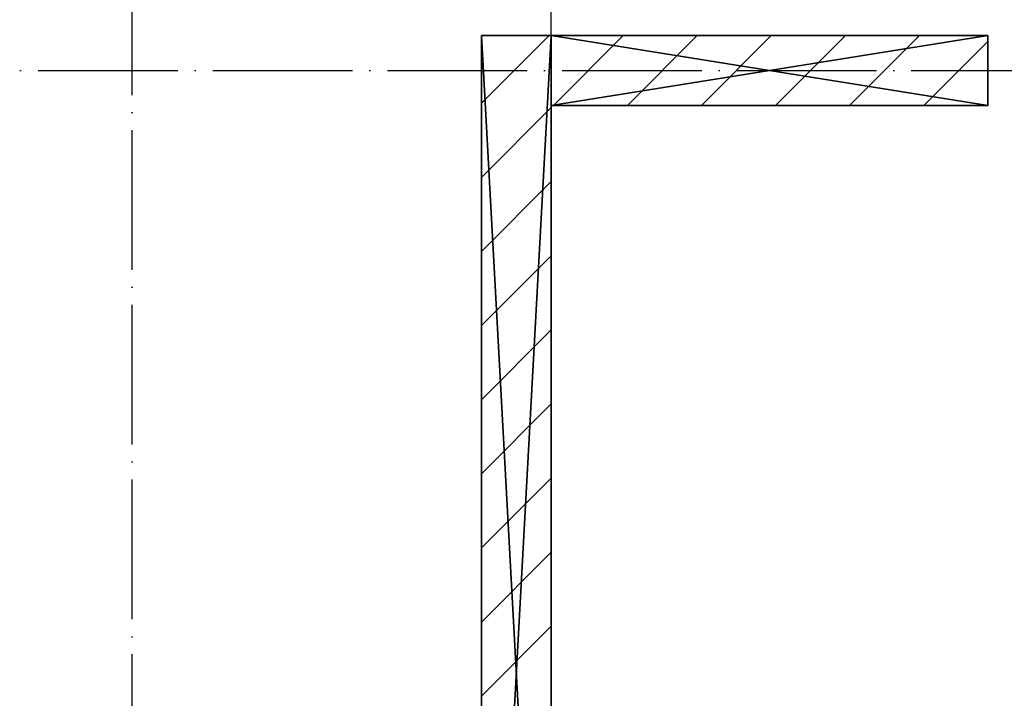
# Model space of a CAD drawing. Header units: millimetres. Extents: x 40580 to 559114, y -343730 to 81020.
# Tile 500 of 656: x 382476 to 385295, y -41428 to -39485. Entities that reach past the tile are written whole.
import ezdxf

# ---------------------------------------------------------------- set-up
doc = ezdxf.new("R2010")
doc.units = ezdxf.units.MM
doc.linetypes.add('______11', pattern=[500, 400, -50, 0, -50])
doc.linetypes.add('______5', pattern=[1100, 800, -100, 100, -100])
doc.layers.add('____________', color=7, linetype='Continuous')
doc.layers.add('___________________', color=253, linetype='______5')

msp = doc.modelspace()

# ---------------------------------------------------------------- linework, layer by layer
at = {"layer": '____________', "color": 253, "linetype": '______11'}
for p, q in [((383798.1, -39724.8, -3800), (383991.8, -39531, -3800)), ((384216.1, -39731, -3800), (384416.1, -39531, -3800)), ((384640.4, -39731, -3800), (384840.4, -39531, -3800)), ((385064.6, -39731, -3800), (385248.1, -39547.6, -3800)), ((383798.1, -40149, -3800), (383998.1, -39949, -3800)), ((383798.1, -40573.3, -3800), (383998.1, -40373.3, -3800)), ((383798.1, -40997.6, -3800), (383998.1, -40797.6, -3800)), ((383798.1, -41421.8, -3800), (383998.1, -41221.8, -3800))]:
    msp.add_line(p, q, dxfattribs=at)
at = {"layer": '____________', "color": 253, "linetype": '______5'}
for p, q in [((384004, -39731, -3800), (384204, -39531, -3800)), ((384428.2, -39731, -3800), (384628.2, -39531, -3800)), ((384852.5, -39731, -3800), (385052.5, -39531, -3800)), ((383798.1, -39936.9, -3800), (383998.1, -39736.9, -3800)), ((383798.1, -40361.2, -3800), (383998.1, -40161.2, -3800)), ((383798.1, -40785.4, -3800), (383998.1, -40585.4, -3800)), ((383798.1, -41209.7, -3800), (383998.1, -41009.7, -3800))]:
    msp.add_line(p, q, dxfattribs=at)
at = {"layer": '___________________', "color": 253, "linetype": '______11'}
for p, q in [((382798.1, -88711, -3800), (382798.1, -38631, -3800)), ((383998.1, -88711, -3800), (383998.1, -38631, -3800)), ((380028.1, -39631, -3800), (397008.1, -39631, -3800))]:
    msp.add_line(p, q, dxfattribs=at)

# ---------------------------------------------------------------- meshes
at = {"layer": '____________', "color": 7, "linetype": 'Continuous'}
mesh = msp.add_polyface(dxfattribs=at)
corners = [(383998.1, -39531, -7600), (383798.1, -39531, -7600), (383798.1, -39531, -4150), (383998.1, -39531, -4150)]
mesh.append_faces([[corners[k] for k in face] for face in [(1, 2, 0)]], dxfattribs={"vtx1": -1, "color": 7})
mesh.append_faces([[corners[k] for k in face] for face in [(2, 3, 0)]], dxfattribs={"vtx2": -1, "color": 7})
mesh = msp.add_polyface(dxfattribs=at)
corners = [(383798.1, -39531, -7600), (383798.1, -43181, -7600), (383798.1, -43181, -4150), (383798.1, -39531, -4150), (383798.1, -42598.7, -4424.3), (383798.1, -42587.3, -4429.3), (383798.1, -42574.8, -4429.3), (383798.1, -42563.4, -4424.3), (383798.1, -42555.1, -4415), (383798.1, -42551.2, -4403.1), (383798.1, -42552.5, -4390.7), (383798.1, -42558.7, -4379.9), (383798.1, -42568.8, -4372.6), (383798.1, -42581, -4370), (383798.1, -42593.2, -4372.6), (383798.1, -42603.3, -4379.9), (383798.1, -42609.6, -4390.7), (383798.1, -42610.9, -4403.1), (383798.1, -42607, -4415)]
mesh.append_faces([[corners[k] for k in face] for face in [(8, 3, 1)]], dxfattribs={"vtx0": -1, "vtx1": -1, "vtx2": -1, "color": 7})
mesh.append_faces([[corners[k] for k in face] for face in [(12, 2, 3)]], dxfattribs={"vtx0": -1, "vtx2": -1, "color": 7})
mesh.append_faces([[corners[k] for k in face] for face in [(1, 2, 4), (4, 5, 1), (5, 6, 1), (6, 7, 1), (7, 8, 1), (8, 9, 3), (9, 10, 3), (10, 11, 3), (11, 12, 3), (12, 13, 2), (13, 14, 2), (14, 15, 2), (15, 16, 2), (16, 17, 2), (17, 18, 2), (18, 4, 2)]], dxfattribs={"vtx1": -1, "vtx2": -1, "color": 7})
mesh.append_faces([[corners[k] for k in face] for face in [(3, 0, 1)]], dxfattribs={"vtx2": -1, "color": 7})
mesh = msp.add_polyface(dxfattribs=at)
corners = [(383998.1, -43181, -7600), (383798.1, -43181, -7600), (383798.1, -39531, -7600), (383998.1, -39531, -7600)]
mesh.append_faces([[corners[k] for k in face] for face in [(1, 2, 0)]], dxfattribs={"vtx1": -1, "color": 7})
mesh.append_faces([[corners[k] for k in face] for face in [(2, 3, 0)]], dxfattribs={"vtx2": -1, "color": 7})
mesh = msp.add_polyface(dxfattribs=at)
corners = [(383798.1, -43181, -4150), (383998.1, -43181, -4150), (383998.1, -39531, -4150), (383798.1, -39531, -4150)]
mesh.append_faces([[corners[k] for k in face] for face in [(1, 2, 0)]], dxfattribs={"vtx1": -1, "color": 7})
mesh.append_faces([[corners[k] for k in face] for face in [(2, 3, 0)]], dxfattribs={"vtx2": -1, "color": 7})
mesh = msp.add_polyface(dxfattribs=at)
corners = [(383998.1, -43181, -7600), (383998.1, -39531, -7600), (383998.1, -39531, -4150), (383998.1, -43181, -4150), (383998.1, -42596, -4374), (383998.1, -42584.2, -4370.2), (383998.1, -42571.8, -4371.5), (383998.1, -42561, -4377.7), (383998.1, -42553.6, -4387.8), (383998.1, -42551, -4400), (383998.1, -42553.6, -4412.2), (383998.1, -42561, -4422.3), (383998.1, -42571.8, -4428.5), (383998.1, -42584.2, -4429.8), (383998.1, -42596, -4426), (383998.1, -42605.3, -4417.6), (383998.1, -42610.4, -4406.2), (383998.1, -42610.4, -4393.8), (383998.1, -42605.3, -4382.4)]
mesh.append_faces([[corners[k] for k in face] for face in [(11, 0, 2)]], dxfattribs={"vtx0": -1, "vtx1": -1, "vtx2": -1, "color": 7})
mesh.append_faces([[corners[k] for k in face] for face in [(3, 4, 5), (14, 3, 0)]], dxfattribs={"vtx0": -1, "vtx2": -1, "color": 7})
mesh.append_faces([[corners[k] for k in face] for face in [(5, 6, 3), (2, 3, 6), (6, 7, 2), (7, 8, 2), (8, 9, 2), (9, 10, 2), (10, 11, 2), (11, 12, 0), (12, 13, 0), (13, 14, 0), (14, 15, 3), (15, 16, 3), (16, 17, 3), (17, 18, 3), (18, 4, 3)]], dxfattribs={"vtx1": -1, "vtx2": -1, "color": 7})
mesh.append_faces([[corners[k] for k in face] for face in [(0, 1, 2)]], dxfattribs={"vtx2": -1, "color": 7})
mesh = msp.add_polyface(dxfattribs=at)
corners = [(385248.1, -39531, -7600), (383998.1, -39531, -7600), (383998.1, -39531, -4150), (385248.1, -39531, -4150)]
mesh.append_faces([[corners[k] for k in face] for face in [(1, 2, 0)]], dxfattribs={"vtx1": -1, "color": 7})
mesh.append_faces([[corners[k] for k in face] for face in [(2, 3, 0)]], dxfattribs={"vtx2": -1, "color": 7})
mesh = msp.add_polyface(dxfattribs=at)
corners = [(383998.1, -39531, -7600), (383998.1, -39731, -7600), (383998.1, -39731, -4150), (383998.1, -39531, -4150)]
mesh.append_faces([[corners[k] for k in face] for face in [(1, 2, 0)]], dxfattribs={"vtx1": -1, "color": 7})
mesh.append_faces([[corners[k] for k in face] for face in [(2, 3, 0)]], dxfattribs={"vtx2": -1, "color": 7})
mesh = msp.add_polyface(dxfattribs=at)
corners = [(383998.1, -39531, -4150), (383998.1, -39731, -4150), (385248.1, -39731, -4150), (385248.1, -39531, -4150)]
mesh.append_faces([[corners[k] for k in face] for face in [(1, 2, 0)]], dxfattribs={"vtx1": -1, "color": 7})
mesh.append_faces([[corners[k] for k in face] for face in [(2, 3, 0)]], dxfattribs={"vtx2": -1, "color": 7})
mesh = msp.add_polyface(dxfattribs=at)
corners = [(383998.1, -39731, -7600), (383998.1, -39531, -7600), (385248.1, -39531, -7600), (385248.1, -39731, -7600)]
mesh.append_faces([[corners[k] for k in face] for face in [(1, 2, 0)]], dxfattribs={"vtx1": -1, "color": 7})
mesh.append_faces([[corners[k] for k in face] for face in [(2, 3, 0)]], dxfattribs={"vtx2": -1, "color": 7})
mesh = msp.add_polyface(dxfattribs=at)
corners = [(385248.1, -39731, -7600), (385248.1, -39531, -7600), (385248.1, -39531, -4150), (385248.1, -39731, -4150)]
mesh.append_faces([[corners[k] for k in face] for face in [(1, 2, 0)]], dxfattribs={"vtx1": -1, "color": 7})
mesh.append_faces([[corners[k] for k in face] for face in [(2, 3, 0)]], dxfattribs={"vtx2": -1, "color": 7})
mesh = msp.add_polyface(dxfattribs=at)
corners = [(383998.1, -39731, -7600), (385248.1, -39731, -7600), (385248.1, -39731, -4150), (383998.1, -39731, -4150)]
mesh.append_faces([[corners[k] for k in face] for face in [(1, 2, 0)]], dxfattribs={"vtx1": -1, "color": 7})
mesh.append_faces([[corners[k] for k in face] for face in [(2, 3, 0)]], dxfattribs={"vtx2": -1, "color": 7})

doc.saveas('drawing.dxf')
